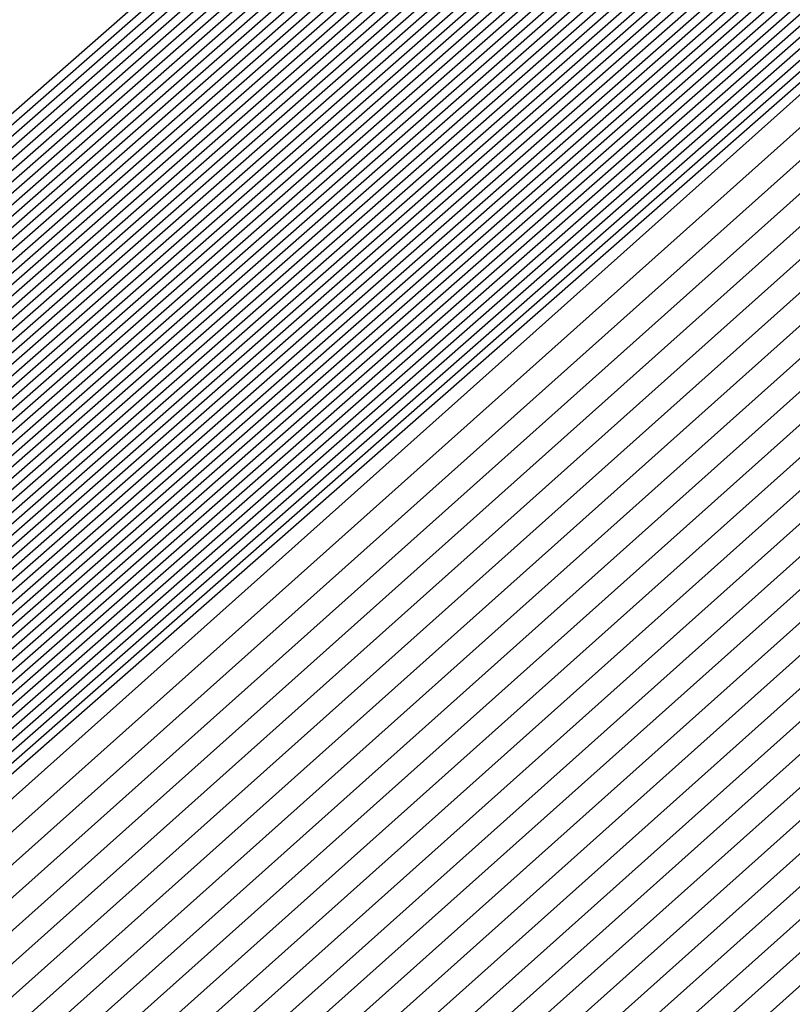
# Model space of a CAD drawing. Extents: x 3249832 to 3255657, y 13789405 to 13793316.
# Tile 860 of 1056: x 3253210.1922 to 3253210.2589, y 13791259.0105 to 13791259.0955. Entities that reach past the tile are written whole.
import ezdxf

# ---------------------------------------------------------------- set-up
doc = ezdxf.new("R2010")
doc.units = 0
doc.header["$LTSCALE"] = 100
doc.header["$MEASUREMENT"] = 0
for name, color, linetype in [('GRATIO_03231_CON', 1, 'CONTINUOUS'), ('GRATIO_0323_ICON', 1, 'CONTINUOUS'), ('TARGETS_EAST', 7, 'CONTINUOUS')]:
    doc.layers.add(name, color=color, linetype=linetype)

# ---------------------------------------------------------------- blocks, each defined once
blk = doc.blocks.new('Gratio_032316_contours')
at = {"layer": 'GRATIO_03231_CON', "color": 5, "linetype": 'Continuous', "flags": 128}
for points in [[(3253196.577061, 13791247.036147), (3253203.471051, 13791253.193803), (3253218.759506, 13791266.601258), (3253234.069714, 13791279.984133), (3253242.887716, 13791287.686623), (3253246.134624, 13791290.527313), (3253246.590308, 13791290.943375), (3253246.980833, 13791291.325315), (3253249.817023, 13791293.876967), (3253257.555891, 13791300.755497), (3253271.430682, 13791313.032305), (3253287.77957, 13791327.435736), (3253301.716954, 13791339.608371)], [(3253196.710569, 13791247.152543), (3253203.58621, 13791253.293811), (3253218.83398, 13791266.665582), (3253234.103448, 13791280.012829), (3253242.898008, 13791287.694797), (3253246.136358, 13791290.527838), (3253246.591022, 13791290.942579), (3253246.974128, 13791291.317211), (3253249.756224, 13791293.820178), (3253257.347461, 13791300.567486), (3253270.957567, 13791312.610093), (3253286.994572, 13791326.738755), (3253300.666077, 13791338.679176)], [(3253196.844077, 13791247.26894), (3253203.701371, 13791253.393818), (3253218.908454, 13791266.729905), (3253234.137183, 13791280.041526), (3253242.9083, 13791287.702971), (3253246.138093, 13791290.528363), (3253246.591735, 13791290.941783), (3253246.967422, 13791291.309107), (3253249.695424, 13791293.763388), (3253257.139032, 13791300.379476), (3253270.484453, 13791312.187881), (3253286.209573, 13791326.041774), (3253299.615201, 13791337.749981)], [(3253197.111093, 13791247.501735), (3253203.931691, 13791253.593836), (3253219.057401, 13791266.858547), (3253234.204654, 13791280.09892), (3253242.928884, 13791287.71932), (3253246.141561, 13791290.529414), (3253246.593162, 13791290.940191), (3253246.954011, 13791291.292898), (3253249.573825, 13791293.649809), (3253256.722172, 13791300.003456), (3253269.538223, 13791311.34346), (3253284.63958, 13791324.647813), (3253297.513447, 13791335.891592)], [(3253197.244601, 13791247.618131), (3253204.046851, 13791253.693843), (3253219.131875, 13791266.92287), (3253234.238388, 13791280.127617), (3253242.939176, 13791287.727494), (3253246.143296, 13791290.529939), (3253246.593875, 13791290.939395), (3253246.947305, 13791291.284794), (3253249.513026, 13791293.59302), (3253256.513742, 13791299.815445), (3253269.065109, 13791310.92125), (3253283.854581, 13791323.950833), (3253296.46257, 13791334.962398)], [(3253197.378109, 13791247.734529), (3253204.162012, 13791253.793851), (3253219.206348, 13791266.987193), (3253234.272124, 13791280.156313), (3253242.949468, 13791287.735668), (3253246.14503, 13791290.530465), (3253246.594589, 13791290.9386), (3253246.940599, 13791291.27669), (3253249.452226, 13791293.53623), (3253256.305312, 13791299.627435), (3253268.591994, 13791310.499038), (3253283.069583, 13791323.253852), (3253295.411694, 13791334.033204)], [(3253197.511617, 13791247.850926), (3253204.277171, 13791253.893859), (3253219.280822, 13791267.051512), (3253234.305859, 13791280.18501), (3253242.95976, 13791287.743843), (3253246.146765, 13791290.53099), (3253246.595302, 13791290.937804), (3253246.933893, 13791291.268586), (3253249.391427, 13791293.479441), (3253256.096882, 13791299.439425), (3253268.118879, 13791310.076826), (3253282.284588, 13791322.55687), (3253294.360818, 13791333.104009)], [(3253197.778633, 13791248.083719), (3253204.507492, 13791254.093876), (3253219.429769, 13791267.180159), (3253234.373329, 13791280.242404), (3253242.980343, 13791287.760191), (3253246.150233, 13791290.532041), (3253246.596729, 13791290.936212), (3253246.920482, 13791291.252377), (3253249.269828, 13791293.365862), (3253255.680023, 13791299.063404), (3253267.172648, 13791309.232405), (3253280.714591, 13791321.162909), (3253292.259064, 13791331.24562), (3253298.86322, 13791336.863506)], [(3253197.912141, 13791248.200117), (3253204.622651, 13791254.193883), (3253219.504243, 13791267.244478), (3253234.407064, 13791280.271101), (3253242.990635, 13791287.768365), (3253246.151968, 13791290.532566), (3253246.597442, 13791290.935416), (3253246.913776, 13791291.244273), (3253249.209028, 13791293.309072), (3253255.471593, 13791298.875394), (3253266.699533, 13791308.810193), (3253279.929596, 13791320.465926), (3253291.208188, 13791330.316426), (3253297.66843, 13791335.812021)], [(3253198.045649, 13791248.316514), (3253204.737812, 13791254.293891), (3253219.578716, 13791267.308801), (3253234.440798, 13791280.299798), (3253243.000927, 13791287.77654), (3253246.153702, 13791290.533091), (3253246.598156, 13791290.93462), (3253246.907071, 13791291.236168), (3253249.148229, 13791293.252283), (3253255.263163, 13791298.687384), (3253266.226419, 13791308.387983), (3253279.144597, 13791319.768946), (3253290.157311, 13791329.387232), (3253296.473639, 13791334.760535)], [(3253198.179157, 13791248.43291), (3253204.852971, 13791254.393901), (3253219.65319, 13791267.373124), (3253234.474533, 13791280.328495), (3253243.011219, 13791287.784714), (3253246.155437, 13791290.533616), (3253246.598869, 13791290.933824), (3253246.900365, 13791291.228064), (3253249.087429, 13791293.195493), (3253255.054733, 13791298.499374), (3253265.753304, 13791307.965772), (3253278.359599, 13791319.071965), (3253289.106434, 13791328.458038), (3253295.27885, 13791333.70905)], [(3253198.446173, 13791248.665705), (3253205.083292, 13791254.593916), (3253219.802137, 13791267.501766), (3253234.542003, 13791280.385889), (3253243.031803, 13791287.801062), (3253246.158905, 13791290.534667), (3253246.600296, 13791290.932232), (3253246.886954, 13791291.211856), (3253248.96583, 13791293.081914), (3253254.637874, 13791298.123353), (3253264.807075, 13791307.12135), (3253276.789604, 13791317.678004), (3253287.004681, 13791326.599649), (3253292.889269, 13791331.606079), (3253295.951331, 13791334.070942)], [(3253198.579681, 13791248.782102), (3253205.198453, 13791254.693924), (3253219.876611, 13791267.566089), (3253234.575738, 13791280.414585), (3253243.042095, 13791287.809237), (3253246.16064, 13791290.535192), (3253246.60101, 13791290.931436), (3253246.880248, 13791291.203751), (3253248.905031, 13791293.025125), (3253254.429444, 13791297.935343), (3253264.33396, 13791306.699138), (3253276.004607, 13791316.981023), (3253285.953804, 13791325.670454), (3253291.694479, 13791330.554594), (3253294.7416, 13791333.011419)], [(3253198.713189, 13791248.898498), (3253205.313612, 13791254.793933), (3253219.951085, 13791267.630412), (3253234.609474, 13791280.443283), (3253243.052387, 13791287.817411), (3253246.162374, 13791290.535718), (3253246.601723, 13791290.93064), (3253246.873542, 13791291.195647), (3253248.844232, 13791292.968335), (3253254.221014, 13791297.747333), (3253263.860844, 13791306.276928), (3253275.21961, 13791316.284043), (3253284.902928, 13791324.74126), (3253290.499689, 13791329.503109), (3253293.53187, 13791331.951897)], [(3253198.846697, 13791249.014895), (3253205.428774, 13791254.893941), (3253220.025558, 13791267.694732), (3253234.643209, 13791280.47198), (3253243.062679, 13791287.825585), (3253246.164109, 13791290.536243), (3253246.602436, 13791290.929844), (3253246.866836, 13791291.187543), (3253248.783432, 13791292.911546), (3253254.012584, 13791297.559322), (3253263.387729, 13791305.854716), (3253274.434612, 13791315.58706), (3253283.852051, 13791323.812065), (3253289.304899, 13791328.451623), (3253292.322139, 13791330.892375), (3253295.398785, 13791333.387147)], [(3253199.113713, 13791249.247691), (3253205.659094, 13791255.093956), (3253220.174506, 13791267.823378), (3253234.710679, 13791280.529373), (3253243.083262, 13791287.841934), (3253246.167577, 13791290.537293), (3253246.603863, 13791290.928252), (3253246.853425, 13791291.171334), (3253248.661833, 13791292.797967), (3253253.595725, 13791297.183302), (3253262.4415, 13791305.010294), (3253272.864616, 13791314.193099), (3253281.750298, 13791321.953677), (3253286.915319, 13791326.348653), (3253289.902678, 13791328.77333), (3253293.186926, 13791331.457682)], [(3253199.247221, 13791249.364086), (3253205.774253, 13791255.193966), (3253220.248979, 13791267.887697), (3253234.744414, 13791280.558071), (3253243.093554, 13791287.850108), (3253246.169312, 13791290.537819), (3253246.604577, 13791290.927456), (3253246.846719, 13791291.16323), (3253248.601034, 13791292.741177), (3253253.387295, 13791296.995292), (3253261.968385, 13791304.588083), (3253272.07962, 13791313.496119), (3253280.699421, 13791321.024482), (3253285.720529, 13791325.297167), (3253288.692948, 13791327.713808), (3253292.080997, 13791330.492949), (3253297.619173, 13791335.1971)], [(3253199.380729, 13791249.480484), (3253205.889415, 13791255.293974), (3253220.323453, 13791267.95202), (3253234.778148, 13791280.586767), (3253243.103846, 13791287.858282), (3253246.171046, 13791290.538344), (3253246.60529, 13791290.92666), (3253246.840014, 13791291.155126), (3253248.540234, 13791292.684388), (3253253.178865, 13791296.807282), (3253261.495269, 13791304.165872), (3253271.294621, 13791312.799138), (3253279.648544, 13791320.095288), (3253284.525739, 13791324.245682), (3253287.483217, 13791326.654286), (3253290.975067, 13791329.528217), (3253296.715246, 13791334.410219)], [(3253199.514237, 13791249.596881), (3253206.004574, 13791255.393981), (3253220.397926, 13791268.016343), (3253234.811884, 13791280.615464), (3253243.114138, 13791287.866456), (3253246.172781, 13791290.538869), (3253246.606003, 13791290.925864), (3253246.833308, 13791291.147021), (3253248.479435, 13791292.627598), (3253252.970435, 13791296.619271), (3253261.022155, 13791303.743661), (3253270.509624, 13791312.102158), (3253278.597668, 13791319.166094), (3253283.330949, 13791323.194197), (3253286.273487, 13791325.594763), (3253289.869138, 13791328.563484), (3253295.81132, 13791333.62334)], [(3253199.781252, 13791249.829674), (3253206.234894, 13791255.593998), (3253220.546874, 13791268.144986), (3253234.879353, 13791280.672858), (3253243.134722, 13791287.882805), (3253246.176249, 13791290.53992), (3253246.60743, 13791290.924272), (3253246.819896, 13791291.130813), (3253248.357836, 13791292.514019), (3253252.553575, 13791296.243251), (3253260.075926, 13791302.899239), (3253268.939629, 13791310.708195), (3253276.495915, 13791317.307705), (3253280.941369, 13791321.091226), (3253283.854026, 13791323.475719), (3253287.657279, 13791326.63402), (3253294.003467, 13791332.049579)], [(3253199.91476, 13791249.946072), (3253206.350054, 13791255.694006), (3253220.621347, 13791268.209309), (3253234.913089, 13791280.701555), (3253243.145014, 13791287.890979), (3253246.177984, 13791290.540445), (3253246.608144, 13791290.923477), (3253246.813191, 13791291.122709), (3253248.297036, 13791292.45723), (3253252.345146, 13791296.055241), (3253259.60281, 13791302.477028), (3253268.154633, 13791310.011214), (3253275.445038, 13791316.37851), (3253279.746579, 13791320.03974), (3253282.644295, 13791322.416197), (3253286.55135, 13791325.669287), (3253293.099541, 13791331.2627), (3253300.795214, 13791337.869235)], [(3253200.048268, 13791250.062469), (3253206.465215, 13791255.794014), (3253220.695821, 13791268.273632), (3253234.946824, 13791280.730252), (3253243.155306, 13791287.899153), (3253246.179718, 13791290.540971), (3253246.608857, 13791290.922681), (3253246.806485, 13791291.114604), (3253248.236237, 13791292.40044), (3253252.136716, 13791295.86723), (3253259.129695, 13791302.054816), (3253267.369634, 13791309.314234), (3253274.394161, 13791315.449316), (3253278.551789, 13791318.988255), (3253281.434565, 13791321.356674), (3253285.44542, 13791324.704555), (3253292.195614, 13791330.475819), (3253300.12972, 13791337.290156)], [(3253200.181776, 13791250.178867), (3253206.580374, 13791255.894021), (3253220.770295, 13791268.337951), (3253234.980558, 13791280.758949), (3253243.165597, 13791287.907327), (3253246.181453, 13791290.541496), (3253246.609571, 13791290.921885), (3253246.799779, 13791291.1065), (3253248.175437, 13791292.34365), (3253251.928286, 13791295.67922), (3253258.656581, 13791301.632605), (3253266.584637, 13791308.617253), (3253273.343284, 13791314.520121), (3253277.356999, 13791317.93677), (3253280.224834, 13791320.297152), (3253284.339491, 13791323.739822), (3253291.291688, 13791329.688939), (3253299.464229, 13791336.711079)], [(3253200.448792, 13791250.41166), (3253206.810695, 13791256.094039), (3253220.919242, 13791268.466597), (3253235.048029, 13791280.816343), (3253243.186181, 13791287.923676), (3253246.184922, 13791290.542546), (3253246.610997, 13791290.920293), (3253246.786368, 13791291.090291), (3253248.053838, 13791292.230072), (3253251.511426, 13791295.3032), (3253257.71035, 13791300.788183), (3253265.014642, 13791307.223292), (3253271.241531, 13791312.661733), (3253274.967419, 13791315.833799), (3253277.805373, 13791318.178108), (3253282.127631, 13791321.810358), (3253289.483835, 13791328.115179), (3253298.133244, 13791335.552923)], [(3253200.5823, 13791250.528057), (3253206.925856, 13791256.194046), (3253220.993715, 13791268.530917), (3253235.081764, 13791280.845039), (3253243.196473, 13791287.93185), (3253246.186656, 13791290.543072), (3253246.611711, 13791290.919497), (3253246.779662, 13791291.082187), (3253247.993039, 13791292.173282), (3253251.302996, 13791295.11519), (3253257.237236, 13791300.365972), (3253264.229644, 13791306.52631), (3253270.190655, 13791311.732538), (3253273.772629, 13791314.782314), (3253276.595643, 13791317.118585), (3253281.021702, 13791320.845625), (3253288.579908, 13791327.328299), (3253297.467752, 13791334.973846)], [(3253200.715808, 13791250.644455), (3253207.041015, 13791256.294056), (3253221.068189, 13791268.59524), (3253235.115498, 13791280.873737), (3253243.206765, 13791287.940024), (3253246.18839, 13791290.543597), (3253246.612424, 13791290.918701), (3253246.772956, 13791291.074083), (3253247.93224, 13791292.116492), (3253251.094567, 13791294.927179), (3253256.764121, 13791299.943761), (3253263.444647, 13791305.82933), (3253269.139778, 13791310.803344), (3253272.577839, 13791313.730828), (3253275.385912, 13791316.059063), (3253279.915773, 13791319.880893), (3253287.675982, 13791326.541418), (3253296.802261, 13791334.394769)], [(3253200.849316, 13791250.760851), (3253207.156176, 13791256.394064), (3253221.142663, 13791268.659563), (3253235.149234, 13791280.902434), (3253243.217057, 13791287.948199), (3253246.190125, 13791290.544122), (3253246.613138, 13791290.917905), (3253246.766251, 13791291.065979), (3253247.87144, 13791292.059703), (3253250.886137, 13791294.739169), (3253256.291006, 13791299.52155), (3253262.659648, 13791305.132348), (3253268.088901, 13791309.87415), (3253271.383048, 13791312.679343), (3253274.176182, 13791314.999541), (3253278.809843, 13791318.91616), (3253286.772056, 13791325.754539), (3253296.136767, 13791333.81569)], [(3253201.116332, 13791250.993646), (3253207.386497, 13791256.594079), (3253221.29161, 13791268.788205), (3253235.216703, 13791280.959827), (3253243.237641, 13791287.964547), (3253246.193594, 13791290.545173), (3253246.614564, 13791290.916313), (3253246.752839, 13791291.04977), (3253247.749841, 13791291.946124), (3253250.469277, 13791294.363148), (3253255.344776, 13791298.677128), (3253261.089654, 13791303.738387), (3253265.987148, 13791308.015761), (3253268.993468, 13791310.576372), (3253271.756721, 13791312.880496), (3253276.597984, 13791316.986696), (3253284.964203, 13791324.180778), (3253294.805784, 13791332.657536)], [(3253201.24984, 13791251.110043), (3253207.501656, 13791256.694088), (3253221.366084, 13791268.852528), (3253235.250439, 13791280.988525), (3253243.247933, 13791287.972721), (3253246.195328, 13791290.545698), (3253246.615278, 13791290.915517), (3253246.746134, 13791291.041666), (3253247.689042, 13791291.889334), (3253250.260847, 13791294.175138), (3253254.871662, 13791298.254917), (3253260.304656, 13791303.041406), (3253264.936271, 13791307.086566), (3253267.798678, 13791309.524887), (3253270.54699, 13791311.820974), (3253275.492055, 13791316.021963), (3253284.060277, 13791323.393899), (3253294.140291, 13791332.078457)], [(3253201.383348, 13791251.226439), (3253207.616817, 13791256.794096), (3253221.440557, 13791268.916851), (3253235.284174, 13791281.017221), (3253243.258224, 13791287.980896), (3253246.197062, 13791290.546223), (3253246.615991, 13791290.914721), (3253246.739428, 13791291.033562), (3253247.628242, 13791291.832545), (3253250.052417, 13791293.987128), (3253254.398546, 13791297.832706), (3253259.519659, 13791302.344425), (3253263.885395, 13791306.157372), (3253266.603888, 13791308.473402), (3253269.33726, 13791310.761452), (3253274.386125, 13791315.057231), (3253283.156349, 13791322.607018), (3253293.474799, 13791331.49938)], [(3253201.516856, 13791251.342836), (3253207.731977, 13791256.894104), (3253221.515031, 13791268.98117), (3253235.317908, 13791281.045918), (3253243.268516, 13791287.98907), (3253246.198797, 13791290.546749), (3253246.616705, 13791290.913925), (3253246.732722, 13791291.025457), (3253247.567443, 13791291.775755), (3253249.843988, 13791293.799118), (3253253.925432, 13791297.410495), (3253258.734661, 13791301.647445), (3253262.834518, 13791305.228178), (3253265.409098, 13791307.421916), (3253268.127529, 13791309.701929), (3253273.280196, 13791314.092498), (3253282.252423, 13791321.820138), (3253292.809306, 13791330.920303), (3253301.810882, 13791338.630682)], [(3253201.783872, 13791251.575631), (3253207.962297, 13791257.094121), (3253221.663978, 13791269.109817), (3253235.385379, 13791281.103312), (3253243.2891, 13791288.005418), (3253246.202266, 13791290.547799), (3253246.618132, 13791290.912333), (3253246.719311, 13791291.009249), (3253247.445844, 13791291.662176), (3253249.427128, 13791293.423097), (3253252.979202, 13791296.566073), (3253257.164667, 13791300.253483), (3253260.732765, 13791303.369789), (3253263.019518, 13791305.318945), (3253265.708069, 13791307.582885), (3253271.068337, 13791312.163033), (3253280.44457, 13791320.246378), (3253291.478323, 13791329.762148), (3253300.885471, 13791337.825133)], [(3253201.91738, 13791251.692027), (3253208.077456, 13791257.194129), (3253221.738452, 13791269.174136), (3253235.419113, 13791281.132009), (3253243.299392, 13791288.013593), (3253246.204, 13791290.548325), (3253246.618845, 13791290.911537), (3253246.712605, 13791291.001144), (3253247.385044, 13791291.605387), (3253249.218698, 13791293.235087), (3253252.506087, 13791296.143862), (3253256.379669, 13791299.556502), (3253259.681888, 13791302.440594), (3253261.824728, 13791304.26746), (3253264.498338, 13791306.523363), (3253269.962407, 13791311.198301), (3253279.540643, 13791319.459498), (3253290.812829, 13791329.183071), (3253300.422766, 13791337.422359)], [(3253202.050886, 13791251.808424), (3253208.192618, 13791257.294136), (3253221.812925, 13791269.238459), (3253235.452849, 13791281.160706), (3253243.309684, 13791288.021767), (3253246.205734, 13791290.54885), (3253246.619558, 13791290.910741), (3253246.705899, 13791290.99304), (3253247.324245, 13791291.548597), (3253249.010269, 13791293.047077), (3253252.032972, 13791295.72165), (3253255.594672, 13791298.859521), (3253258.631011, 13791301.5114), (3253260.629938, 13791303.215975), (3253263.288608, 13791305.46384), (3253268.856478, 13791310.233569), (3253278.636718, 13791318.672617), (3253290.147338, 13791328.603992), (3253299.96006, 13791337.019585)], [(3253222.189727, 13791268.956195), (3253208.471011, 13791257.206985), (3253202.184394, 13791251.924823), (3253202.184394, 13791251.924822), (3253208.307777, 13791257.394144), (3253221.887399, 13791269.302782)], [(3253222.336854, 13791269.086923), (3253208.700353, 13791257.408126), (3253202.451409, 13791252.157615), (3253202.45141, 13791252.157615), (3253208.538097, 13791257.594161), (3253222.036346, 13791269.431424)], [(3253222.410417, 13791269.152286), (3253208.815023, 13791257.508695), (3253202.584921, 13791252.274011), (3253202.584918, 13791252.274013), (3253208.653258, 13791257.694169), (3253222.11082, 13791269.495747)], [(3253222.483981, 13791269.217651), (3253208.92969, 13791257.609264), (3253202.718428, 13791252.390411), (3253202.718426, 13791252.39041), (3253208.768418, 13791257.794177), (3253222.185294, 13791269.560071)], [(3253222.557544, 13791269.283014), (3253209.044361, 13791257.709832), (3253202.851936, 13791252.506807), (3253202.851934, 13791252.506806), (3253208.883579, 13791257.894186), (3253222.259767, 13791269.62439)], [(3253222.704671, 13791269.413741), (3253209.273702, 13791257.91097), (3253203.118951, 13791252.739602), (3253203.11895, 13791252.739601), (3253209.113899, 13791258.094202), (3253222.408715, 13791269.753036)], [(3253222.778233, 13791269.479104), (3253209.388373, 13791258.011542), (3253203.252459, 13791252.855998), (3253203.252458, 13791252.855998), (3253209.229059, 13791258.194209), (3253222.483188, 13791269.817355)], [(3253222.851796, 13791269.544469), (3253209.503043, 13791258.112111), (3253203.385966, 13791252.972394), (3253203.385966, 13791252.972394), (3253209.34422, 13791258.294219), (3253222.557662, 13791269.881678)], [(3253222.92536, 13791269.609832), (3253209.617714, 13791258.21268), (3253203.519474, 13791253.08879), (3253203.519474, 13791253.088791), (3253209.459379, 13791258.394226), (3253222.632135, 13791269.946001)], [(3253294.555932, 13791331.784818), (3253282.651333, 13791321.302735), (3253268.603203, 13791309.014447), (3253256.633797, 13791298.600272), (3253249.913733, 13791292.816087), (3253247.407106, 13791290.719974), (3253247.026376, 13791290.445568), (3253246.628672, 13791290.097267), (3253243.849802, 13791287.662521), (3253236.270245, 13791281.099544), (3253223.072487, 13791269.740559), (3253209.847055, 13791258.413819), (3253203.786489, 13791253.321586), (3253203.78649, 13791253.321586), (3253209.689707, 13791258.594234), (3253222.78114, 13791270.074575), (3253235.891608, 13791281.53353), (3253243.79641, 13791288.432975), (3253249.048806, 13791292.998606), (3253256.146548, 13791299.147074), (3253268.135158, 13791309.529006), (3253282.251274, 13791321.730918), (3253294.279297, 13791332.073309)], [(3253294.303412, 13791331.566983), (3253282.46184, 13791321.140397), (3253268.488083, 13791308.917171), (3253256.582029, 13791298.558148), (3253249.897517, 13791292.804611), (3253247.40414, 13791290.719612), (3253247.02543, 13791290.446644), (3253246.629001, 13791290.099378), (3253243.858784, 13791287.672183), (3253236.302787, 13791281.129602), (3253223.14605, 13791269.805922), (3253209.961726, 13791258.514388), (3253203.919997, 13791253.437981), (3253203.919998, 13791253.437982), (3253209.804872, 13791258.694236), (3253222.855652, 13791270.138852), (3253235.925472, 13791281.562076), (3253243.805117, 13791288.439206), (3253249.036009, 13791292.985734), (3253256.097231, 13791299.102201), (3253268.022476, 13791309.42905), (3253282.06389, 13791321.566318), (3253294.028242, 13791331.853946)], [(3253294.050892, 13791331.349147), (3253282.272347, 13791320.978058), (3253268.372959, 13791308.819897), (3253256.53026, 13791298.516025), (3253249.8813, 13791292.793135), (3253247.401173, 13791290.719249), (3253247.024485, 13791290.447721), (3253246.629331, 13791290.101489), (3253243.867765, 13791287.681844), (3253236.335328, 13791281.15966), (3253223.219613, 13791269.871285), (3253210.076396, 13791258.614957), (3253204.053508, 13791253.554381), (3253204.053506, 13791253.554379), (3253209.920037, 13791258.79424), (3253222.930167, 13791270.20313), (3253235.959336, 13791281.590624), (3253243.813823, 13791288.445438), (3253249.023211, 13791292.972861), (3253256.047914, 13791299.057326), (3253267.909792, 13791309.329092), (3253281.876511, 13791321.401718), (3253293.777187, 13791331.634584)], [(3253293.798373, 13791331.131311), (3253282.082854, 13791320.815718), (3253268.257836, 13791308.722622), (3253256.478491, 13791298.473901), (3253249.865083, 13791292.781659), (3253247.398206, 13791290.718887), (3253247.023539, 13791290.448797), (3253246.629661, 13791290.1036), (3253243.876746, 13791287.691505), (3253236.367871, 13791281.189718), (3253223.293177, 13791269.93665), (3253210.191067, 13791258.715525), (3253204.187016, 13791253.670777), (3253204.187014, 13791253.670777), (3253210.035202, 13791258.894242), (3253223.004679, 13791270.267407), (3253235.993201, 13791281.619171), (3253243.82253, 13791288.45167), (3253249.010414, 13791292.959989), (3253255.998597, 13791299.012453), (3253267.79711, 13791309.229136), (3253281.689131, 13791321.237116), (3253293.526131, 13791331.41522)], [(3253281.703867, 13791320.491041), (3253268.027588, 13791308.528072), (3253256.374954, 13791298.389654), (3253249.83265, 13791292.758707), (3253247.392273, 13791290.718163), (3253247.021649, 13791290.45095), (3253246.63032, 13791290.107823), (3253243.894709, 13791287.710827), (3253236.432955, 13791281.249833), (3253223.440304, 13791270.067378), (3253210.420408, 13791258.916665), (3253204.454031, 13791253.903573), (3253204.45403, 13791253.90357), (3253210.265496, 13791259.094286), (3253223.15342, 13791270.396274), (3253236.059978, 13791281.677323), (3253243.494674, 13791288.169109), (3253246.236293, 13791290.558915), (3253246.630942, 13791290.897916), (3253246.976878, 13791291.192818), (3253249.380962, 13791293.27243), (3253255.902209, 13791298.921086), (3253267.57241, 13791309.028745), (3253281.314456, 13791320.907856)], [(3253281.514374, 13791320.328701), (3253267.912464, 13791308.430798), (3253256.323186, 13791298.34753), (3253249.816433, 13791292.747232), (3253247.389307, 13791290.7178), (3253247.020703, 13791290.452026), (3253246.63065, 13791290.109934), (3253243.90369, 13791287.720489), (3253236.465497, 13791281.279891), (3253223.513867, 13791270.132741), (3253210.535079, 13791259.017233), (3253204.587539, 13791254.019969), (3253204.587538, 13791254.019968), (3253210.380657, 13791259.194295), (3253223.22789, 13791270.460601), (3253236.093697, 13791281.706031), (3253243.504926, 13791288.177315), (3253246.237927, 13791290.559532), (3253246.631434, 13791290.897348), (3253246.975681, 13791291.190435), (3253249.366914, 13791293.25849), (3253255.852885, 13791298.876217), (3253267.459724, 13791308.928789), (3253281.127076, 13791320.743256)], [(3253281.324881, 13791320.166363), (3253267.797344, 13791308.333522), (3253256.271417, 13791298.305406), (3253249.800217, 13791292.735756), (3253247.38634, 13791290.717438), (3253247.019758, 13791290.453103), (3253246.630979, 13791290.112045), (3253243.912671, 13791287.73015), (3253236.498039, 13791281.309949), (3253223.587429, 13791270.198103), (3253210.64975, 13791259.117804), (3253204.721046, 13791254.136365), (3253204.721046, 13791254.136365), (3253210.495817, 13791259.294303), (3253223.302356, 13791270.524924), (3253236.127417, 13791281.734739), (3253243.515178, 13791288.185521), (3253246.239562, 13791290.56015), (3253246.631926, 13791290.896781), (3253246.974483, 13791291.188052), (3253249.352866, 13791293.24455), (3253255.803561, 13791298.831348), (3253267.347038, 13791308.828835), (3253280.939697, 13791320.578654)], [(3253281.135387, 13791320.004024), (3253267.68222, 13791308.236247), (3253256.219649, 13791298.263283), (3253249.784, 13791292.72428), (3253247.383374, 13791290.717076), (3253247.018812, 13791290.454179), (3253246.631309, 13791290.114156), (3253243.921652, 13791287.739811), (3253236.530581, 13791281.340006), (3253223.660992, 13791270.263468), (3253210.76442, 13791259.218373), (3253204.854554, 13791254.25276), (3253204.854554, 13791254.252763), (3253210.610976, 13791259.394313), (3253223.376826, 13791270.589251), (3253236.161137, 13791281.763447), (3253243.52543, 13791288.193726), (3253246.241196, 13791290.560768), (3253246.632418, 13791290.896213), (3253246.973286, 13791291.185668), (3253249.338818, 13791293.230609), (3253255.754237, 13791298.786479), (3253267.234354, 13791308.728879), (3253280.752313, 13791320.414054)], [(3253267.451973, 13791308.041697), (3253256.116111, 13791298.179035), (3253249.751567, 13791292.701328), (3253247.377441, 13791290.716351), (3253247.016922, 13791290.456332), (3253246.631968, 13791290.118378), (3253243.939615, 13791287.759133), (3253236.595665, 13791281.400121), (3253223.808119, 13791270.394196), (3253210.993761, 13791259.419512), (3253205.121569, 13791254.485556), (3253205.12157, 13791254.485556), (3253210.841294, 13791259.59433), (3253223.525766, 13791270.717901), (3253236.228576, 13791281.820863), (3253243.545933, 13791288.210138), (3253246.244464, 13791290.562004), (3253246.633402, 13791290.895078), (3253246.970892, 13791291.180901), (3253249.310721, 13791293.202729), (3253255.655588, 13791298.696741), (3253267.008982, 13791308.528971)], [(3253267.336849, 13791307.944423), (3253256.064342, 13791298.136912), (3253249.73535, 13791292.689852), (3253247.374474, 13791290.715989), (3253247.015976, 13791290.457408), (3253246.632298, 13791290.120489), (3253243.948596, 13791287.768794), (3253236.628207, 13791281.430179), (3253223.881683, 13791270.459559), (3253211.108432, 13791259.520081), (3253205.255077, 13791254.601952), (3253205.255078, 13791254.601953), (3253210.956454, 13791259.694338), (3253223.600232, 13791270.782228), (3253236.262295, 13791281.84957), (3253243.556185, 13791288.218343), (3253246.246098, 13791290.562622), (3253246.633894, 13791290.89451), (3253246.969694, 13791291.178518), (3253249.296673, 13791293.188789), (3253255.606265, 13791298.651872), (3253266.896298, 13791308.429015)], [(3253267.221725, 13791307.847149), (3253256.012575, 13791298.094788), (3253249.719134, 13791292.678376), (3253247.371507, 13791290.715627), (3253247.015031, 13791290.458484), (3253246.632628, 13791290.1226), (3253243.957577, 13791287.778456), (3253236.66075, 13791281.460237), (3253223.955246, 13791270.524922), (3253211.223103, 13791259.62065), (3253205.388584, 13791254.718352), (3253205.388586, 13791254.718351), (3253211.071615, 13791259.794345), (3253223.674701, 13791270.846551), (3253236.296016, 13791281.878279), (3253243.566437, 13791288.226549), (3253246.247732, 13791290.56324), (3253246.634385, 13791290.893942), (3253246.968497, 13791291.176134), (3253249.282624, 13791293.174848), (3253255.55694, 13791298.607003), (3253266.783612, 13791308.329061)], [(3253267.106605, 13791307.749872), (3253255.960806, 13791298.052664), (3253249.702917, 13791292.6669), (3253247.368541, 13791290.715265), (3253247.014086, 13791290.459561), (3253246.632957, 13791290.124712), (3253243.966559, 13791287.788117), (3253236.693292, 13791281.490295), (3253224.02881, 13791270.590287), (3253211.337773, 13791259.72122), (3253205.522092, 13791254.834748), (3253205.522094, 13791254.834746), (3253211.186774, 13791259.894355), (3253223.749171, 13791270.910878), (3253236.329735, 13791281.906987), (3253243.576689, 13791288.234755), (3253246.249366, 13791290.563858), (3253246.634877, 13791290.893375), (3253246.9673, 13791291.173751), (3253249.268576, 13791293.160908), (3253255.507616, 13791298.562134), (3253266.670926, 13791308.229105)], [(3253266.876357, 13791307.555324), (3253255.857268, 13791297.968417), (3253249.670483, 13791292.643948), (3253247.362608, 13791290.71454), (3253247.012195, 13791290.461714), (3253246.633616, 13791290.128934), (3253243.984521, 13791287.807439), (3253236.758376, 13791281.55041), (3253224.175936, 13791270.721014), (3253211.567115, 13791259.922358), (3253205.789111, 13791255.067539), (3253205.78911, 13791255.067541), (3253211.417093, 13791260.094372), (3253223.898111, 13791271.039528), (3253236.397174, 13791281.964402), (3253243.597192, 13791288.251166), (3253246.252634, 13791290.565094), (3253246.635861, 13791290.892239), (3253246.964905, 13791291.168984), (3253249.240479, 13791293.133027), (3253255.408968, 13791298.472396), (3253266.445556, 13791308.029197)], [(3253266.761233, 13791307.458048), (3253255.8055, 13791297.926293), (3253249.654267, 13791292.632473), (3253247.359641, 13791290.714178), (3253247.011249, 13791290.46279), (3253246.633946, 13791290.131045), (3253243.993502, 13791287.8171), (3253236.790918, 13791281.580467), (3253224.2495, 13791270.786377), (3253211.681785, 13791260.022928), (3253205.922618, 13791255.183939), (3253205.922618, 13791255.183939), (3253211.532252, 13791260.19438), (3253223.972577, 13791271.103855), (3253236.430893, 13791281.993111), (3253243.607444, 13791288.259371), (3253246.254268, 13791290.565712), (3253246.636353, 13791290.891671), (3253246.963708, 13791291.166601), (3253249.226431, 13791293.119087), (3253255.359643, 13791298.427527), (3253266.33287, 13791307.929241)], [(3253266.64611, 13791307.360774), (3253255.753731, 13791297.884169), (3253249.63805, 13791292.620997), (3253247.356675, 13791290.713816), (3253247.010304, 13791290.463866), (3253246.634276, 13791290.133156), (3253244.002484, 13791287.826761), (3253236.82346, 13791281.610525), (3253224.323063, 13791270.85174), (3253211.796456, 13791260.123497), (3253206.056126, 13791255.300335), (3253206.056126, 13791255.300335), (3253211.647411, 13791260.294389), (3253224.047047, 13791271.168178), (3253236.464614, 13791282.021819), (3253243.617696, 13791288.267577), (3253246.255902, 13791290.566329), (3253246.636845, 13791290.891104), (3253246.962511, 13791291.164217), (3253249.212383, 13791293.105147), (3253255.310319, 13791298.382658), (3253266.220186, 13791307.829287)], [(3253266.530986, 13791307.263499), (3253255.701962, 13791297.842046), (3253249.621834, 13791292.609521), (3253247.353708, 13791290.713453), (3253247.009359, 13791290.464943), (3253246.634605, 13791290.135267), (3253244.011465, 13791287.836423), (3253236.856002, 13791281.640583), (3253224.396627, 13791270.917105), (3253211.911126, 13791260.224066), (3253206.189634, 13791255.416731), (3253206.189634, 13791255.416732), (3253211.762573, 13791260.394397), (3253224.121517, 13791271.232505), (3253236.498333, 13791282.050527), (3253243.627948, 13791288.275783), (3253246.257536, 13791290.566947), (3253246.637337, 13791290.890536), (3253246.961314, 13791291.161834), (3253249.198335, 13791293.091206), (3253255.260994, 13791298.337789), (3253266.1075, 13791307.729333)], [(3253266.300742, 13791307.068949), (3253255.598426, 13791297.757798), (3253249.5894, 13791292.586569), (3253247.347775, 13791290.712729), (3253247.007468, 13791290.467095), (3253246.635265, 13791290.139489), (3253244.029427, 13791287.855745), (3253236.921086, 13791281.700698), (3253224.543752, 13791271.047831), (3253212.140468, 13791260.425205), (3253206.456649, 13791255.649527), (3253206.45665, 13791255.649527), (3253211.992891, 13791260.594414), (3253224.270456, 13791271.361155), (3253236.565772, 13791282.107943), (3253243.648451, 13791288.292194), (3253246.260804, 13791290.568183), (3253246.638321, 13791290.889401), (3253246.958919, 13791291.157067), (3253249.170238, 13791293.063326), (3253255.162346, 13791298.248051), (3253265.88213, 13791307.529423)], [(3253266.185618, 13791306.971675), (3253255.546657, 13791297.715675), (3253249.573183, 13791292.575093), (3253247.344808, 13791290.712367), (3253247.006522, 13791290.468172), (3253246.635594, 13791290.141601), (3253244.038409, 13791287.865406), (3253236.953628, 13791281.730756), (3253224.617315, 13791271.113195), (3253212.255138, 13791260.525774), (3253206.590156, 13791255.765923), (3253206.590158, 13791255.765923), (3253212.10805, 13791260.694424), (3253224.344922, 13791271.425478), (3253236.599492, 13791282.136651), (3253243.658703, 13791288.3004), (3253246.262438, 13791290.568801), (3253246.638812, 13791290.888833), (3253246.957722, 13791291.154684), (3253249.15619, 13791293.049385), (3253255.113022, 13791298.203182), (3253265.769445, 13791307.429467)], [(3253266.070494, 13791306.874399), (3253255.494888, 13791297.673551), (3253249.556967, 13791292.563617), (3253247.341842, 13791290.712004), (3253247.005577, 13791290.469248), (3253246.635924, 13791290.143712), (3253244.04739, 13791287.875067), (3253236.98617, 13791281.760814), (3253224.690879, 13791271.178558), (3253212.369809, 13791260.626345), (3253206.723664, 13791255.882318), (3253206.723666, 13791255.88232), (3253212.22321, 13791260.794431), (3253224.419392, 13791271.489805), (3253236.633212, 13791282.165358), (3253243.668955, 13791288.308605), (3253246.264072, 13791290.569419), (3253246.639304, 13791290.888265), (3253246.956524, 13791291.1523), (3253249.142141, 13791293.035445), (3253255.063697, 13791298.158313), (3253265.656759, 13791307.329513)], [(3253265.955372, 13791306.777124), (3253255.44312, 13791297.631427), (3253249.54075, 13791292.552141), (3253247.338875, 13791290.711642), (3253247.004632, 13791290.470325), (3253246.636254, 13791290.145823), (3253244.056371, 13791287.884728), (3253237.018712, 13791281.790872), (3253224.764442, 13791271.243923), (3253212.48448, 13791260.726913), (3253206.857172, 13791255.998718), (3253206.857174, 13791255.998718), (3253212.338369, 13791260.894441), (3253224.493862, 13791271.554128), (3253236.666931, 13791282.194066), (3253243.679207, 13791288.316811), (3253246.265706, 13791290.570037), (3253246.639796, 13791290.887697), (3253246.955327, 13791291.149917), (3253249.128093, 13791293.021505), (3253255.014373, 13791298.113444), (3253265.544075, 13791307.229559)], [(3253265.725125, 13791306.582574), (3253255.339583, 13791297.54718), (3253249.508317, 13791292.52919), (3253247.332942, 13791290.710918), (3253247.002741, 13791290.472477), (3253246.636913, 13791290.150045), (3253244.074334, 13791287.904051), (3253237.083796, 13791281.850986), (3253224.911569, 13791271.374649), (3253212.713817, 13791260.928053), (3253207.124191, 13791256.23151), (3253207.12419, 13791256.231511), (3253212.568689, 13791261.094458), (3253224.642801, 13791271.682782), (3253236.73437, 13791282.251483), (3253243.69971, 13791288.333222), (3253246.268975, 13791290.571273), (3253246.64078, 13791290.886562), (3253246.952933, 13791291.14515), (3253249.099997, 13791292.993624), (3253254.915725, 13791298.023706), (3253265.318703, 13791307.029649)], [(3253265.610003, 13791306.4853), (3253255.287814, 13791297.505056), (3253249.4921, 13791292.517714), (3253247.329976, 13791290.710555), (3253247.001795, 13791290.473554), (3253246.637243, 13791290.152156), (3253244.083315, 13791287.913712), (3253237.116338, 13791281.881044), (3253224.985132, 13791271.440014), (3253212.828488, 13791261.028621), (3253207.257698, 13791256.34791), (3253207.257698, 13791256.347908), (3253212.683849, 13791261.194466), (3253224.717267, 13791271.747105), (3253236.76809, 13791282.28019), (3253243.709962, 13791288.341428), (3253246.270609, 13791290.571891), (3253246.641272, 13791290.885994), (3253246.951735, 13791291.142767), (3253249.085948, 13791292.979684), (3253254.8664, 13791297.978837), (3253265.206019, 13791306.929695)], [(3253265.494879, 13791306.388026), (3253255.236046, 13791297.462932), (3253249.475884, 13791292.506238), (3253247.327009, 13791290.710193), (3253247.00085, 13791290.47463), (3253246.637572, 13791290.154267), (3253244.092296, 13791287.923373), (3253237.14888, 13791281.911102), (3253225.058696, 13791271.505377), (3253212.943158, 13791261.12919), (3253207.391206, 13791256.464306), (3253207.391205, 13791256.464306), (3253212.799008, 13791261.294475), (3253224.791737, 13791271.811432), (3253236.80181, 13791282.308898), (3253243.720214, 13791288.349633), (3253246.272243, 13791290.572509), (3253246.641764, 13791290.885427), (3253246.950538, 13791291.140383), (3253249.0719, 13791292.965744), (3253254.817076, 13791297.933968), (3253265.093333, 13791306.829739)], [(3253265.379755, 13791306.290749), (3253255.184277, 13791297.420809), (3253249.459667, 13791292.494762), (3253247.324043, 13791290.709831), (3253246.999905, 13791290.475706), (3253246.637902, 13791290.156378), (3253244.101277, 13791287.933034), (3253237.181422, 13791281.94116), (3253225.132259, 13791271.570741), (3253213.057829, 13791261.229761), (3253207.524713, 13791256.580702), (3253207.524713, 13791256.580701), (3253212.914167, 13791261.394483), (3253224.866207, 13791271.875755), (3253236.83553, 13791282.337607), (3253243.730466, 13791288.357839), (3253246.273877, 13791290.573126), (3253246.642256, 13791290.884859), (3253246.949341, 13791291.138), (3253249.057852, 13791292.951803), (3253254.767752, 13791297.889098), (3253264.980647, 13791306.729784)], [(3253265.149509, 13791306.096201), (3253255.08074, 13791297.336561), (3253249.427234, 13791292.47181), (3253247.31811, 13791290.709106), (3253246.998014, 13791290.477859), (3253246.638561, 13791290.160601), (3253244.11924, 13791287.952356), (3253237.246506, 13791282.001275), (3253225.279384, 13791271.701467), (3253213.28717, 13791261.430898), (3253207.791729, 13791256.813497), (3253207.791729, 13791256.813496), (3253213.144488, 13791261.5945), (3253225.015147, 13791272.004405), (3253236.902969, 13791282.395022), (3253243.750969, 13791288.37425), (3253246.277145, 13791290.574362), (3253246.643239, 13791290.883724), (3253246.946946, 13791291.133233), (3253249.029755, 13791292.923923), (3253254.669103, 13791297.799361), (3253264.755277, 13791306.529875)], [(3253265.034385, 13791305.998925), (3253255.028971, 13791297.294438), (3253249.411017, 13791292.460334), (3253247.315143, 13791290.708744), (3253246.997068, 13791290.478935), (3253246.638891, 13791290.162712), (3253244.128221, 13791287.962018), (3253237.279049, 13791282.031333), (3253225.352948, 13791271.766832), (3253213.401841, 13791261.531469), (3253207.925236, 13791256.929893), (3253207.925237, 13791256.929894), (3253213.259647, 13791261.694508), (3253225.089613, 13791272.068732), (3253236.936688, 13791282.42373), (3253243.761221, 13791288.382456), (3253246.278779, 13791290.57498), (3253246.643731, 13791290.883156), (3253246.945749, 13791291.130849), (3253249.015707, 13791292.909983), (3253254.619779, 13791297.754491), (3253264.642591, 13791306.42992)], [(3253264.919264, 13791305.901651), (3253254.977202, 13791297.252314), (3253249.3948, 13791292.448858), (3253247.312176, 13791290.708382), (3253246.996123, 13791290.480012), (3253246.639221, 13791290.164823), (3253244.137203, 13791287.971679), (3253237.311591, 13791282.06139), (3253225.426511, 13791271.832195), (3253213.516511, 13791261.632038), (3253208.058744, 13791257.046289), (3253208.058745, 13791257.04629), (3253213.374806, 13791261.794518), (3253225.164083, 13791272.133057), (3253236.970408, 13791282.452439), (3253243.771473, 13791288.390661), (3253246.280413, 13791290.575598), (3253246.644223, 13791290.882588), (3253246.944552, 13791291.128466), (3253249.001658, 13791292.896042), (3253254.570455, 13791297.709622), (3253264.529907, 13791306.329965)]]:
    blk.add_lwpolyline(points, dxfattribs=at)
at = {"layer": 'GRATIO_0323_ICON', "color": 7, "linetype": 'Continuous', "flags": 128}
for points in [[(3253196.977585, 13791247.385338), (3253203.81653, 13791253.493826), (3253218.982927, 13791266.794228), (3253234.170919, 13791280.070222), (3253242.918592, 13791287.711146), (3253246.139827, 13791290.528889), (3253246.592449, 13791290.940987), (3253246.960716, 13791291.301003), (3253249.634624, 13791293.706599), (3253256.930602, 13791300.191466), (3253270.011338, 13791311.765671), (3253285.424578, 13791325.344794), (3253298.564324, 13791336.820787)], [(3253197.645125, 13791247.967322), (3253204.392332, 13791253.993868), (3253219.355296, 13791267.115835), (3253234.339593, 13791280.213708), (3253242.970052, 13791287.752017), (3253246.148499, 13791290.531515), (3253246.596016, 13791290.937008), (3253246.927188, 13791291.260481), (3253249.330627, 13791293.422651), (3253255.888453, 13791299.251414), (3253267.645763, 13791309.654617), (3253281.499589, 13791321.859889), (3253293.30994, 13791332.174815)], [(3253198.312665, 13791248.549307), (3253204.968133, 13791254.493908), (3253219.727664, 13791267.437447), (3253234.508269, 13791280.357192), (3253243.021511, 13791287.792888), (3253246.157171, 13791290.534142), (3253246.599583, 13791290.933028), (3253246.893659, 13791291.21996), (3253249.02663, 13791293.138704), (3253254.846303, 13791298.311363), (3253265.28019, 13791307.54356), (3253277.574602, 13791318.374985), (3253288.055557, 13791327.528843), (3253294.084059, 13791332.657565)], [(3253198.980205, 13791249.131293), (3253205.543933, 13791254.993949), (3253220.100032, 13791267.759055), (3253234.676943, 13791280.500676), (3253243.07297, 13791287.833759), (3253246.165843, 13791290.536768), (3253246.60315, 13791290.929048), (3253246.860131, 13791291.179438), (3253248.722633, 13791292.854756), (3253253.804154, 13791297.371312), (3253262.914614, 13791305.432505), (3253273.649615, 13791314.89008), (3253282.801174, 13791322.882871), (3253288.110109, 13791327.400138), (3253291.112409, 13791329.832853), (3253294.292856, 13791332.422414)], [(3253199.647745, 13791249.713279), (3253206.119735, 13791255.493989), (3253220.4724, 13791268.080666), (3253234.845619, 13791280.644161), (3253243.12443, 13791287.87463), (3253246.174515, 13791290.539395), (3253246.606717, 13791290.925068), (3253246.826602, 13791291.138917), (3253248.418635, 13791292.570809), (3253252.762005, 13791296.431261), (3253260.54904, 13791303.321449), (3253269.724626, 13791311.405175), (3253277.546791, 13791318.236899), (3253282.136159, 13791322.142711), (3253285.063756, 13791324.535241), (3253288.763208, 13791327.598752), (3253294.907393, 13791332.836459)], [(3253200.315284, 13791250.295262), (3253206.695535, 13791255.994031), (3253220.844768, 13791268.402274), (3253235.014293, 13791280.787646), (3253243.175889, 13791287.915502), (3253246.183187, 13791290.542021), (3253246.610284, 13791290.921089), (3253246.793074, 13791291.098396), (3253248.114638, 13791292.286861), (3253251.719856, 13791295.49121), (3253258.183466, 13791301.210395), (3253265.799639, 13791307.920272), (3253272.292408, 13791313.590927), (3253276.162209, 13791316.885284), (3253279.015104, 13791319.23763), (3253283.233561, 13791322.77509), (3253290.387762, 13791328.902059), (3253298.798737, 13791336.132002)], [(3253200.982824, 13791250.877248), (3253207.271336, 13791256.494071), (3253221.217136, 13791268.723886), (3253235.182969, 13791280.93113), (3253243.227349, 13791287.956373), (3253246.191859, 13791290.544648), (3253246.613851, 13791290.917109), (3253246.759545, 13791291.057874), (3253247.810641, 13791292.002913), (3253250.677707, 13791294.551159), (3253255.817891, 13791299.099339), (3253261.874652, 13791304.435368), (3253267.038025, 13791308.944955), (3253270.188258, 13791311.627858), (3253272.966451, 13791313.940019), (3253277.703914, 13791317.951428), (3253285.868129, 13791324.967658), (3253295.471276, 13791333.236613)], [(3253201.650364, 13791251.459234), (3253207.847138, 13791256.994112), (3253221.589505, 13791269.045494), (3253235.351644, 13791281.074615), (3253243.278808, 13791287.997244), (3253246.200531, 13791290.547274), (3253246.617418, 13791290.913129), (3253246.726017, 13791291.017353), (3253247.506643, 13791291.718966), (3253249.635558, 13791293.611107), (3253253.452317, 13791296.988284), (3253257.949664, 13791300.950463), (3253261.783641, 13791304.298983), (3253264.214308, 13791306.370431), (3253266.917799, 13791308.642407), (3253272.174266, 13791313.127766), (3253281.348498, 13791321.033258), (3253292.143814, 13791330.341225), (3253301.348177, 13791338.227907)], [(3253222.263291, 13791269.021558), (3253208.585682, 13791257.307554), (3253202.317902, 13791252.041219), (3253202.317902, 13791252.041219), (3253208.422938, 13791257.494154), (3253221.961873, 13791269.367105)], [(3253222.631108, 13791269.348376), (3253209.159031, 13791257.810401), (3253202.985444, 13791252.623202), (3253202.985442, 13791252.623203), (3253208.998738, 13791257.994194), (3253222.334241, 13791269.688713)], [(3253294.808451, 13791332.002654), (3253282.840827, 13791321.465075), (3253268.718327, 13791309.111721), (3253256.685565, 13791298.642396), (3253249.92995, 13791292.827563), (3253247.410073, 13791290.720336), (3253247.027321, 13791290.444492), (3253246.628342, 13791290.095156), (3253243.840821, 13791287.65286), (3253236.237703, 13791281.069487), (3253222.998923, 13791269.675195), (3253209.732385, 13791258.313249), (3253203.652982, 13791253.20519), (3253203.652982, 13791253.205189), (3253209.574542, 13791258.494232), (3253222.706628, 13791270.010298), (3253235.857744, 13791281.504982), (3253243.787703, 13791288.426743), (3253249.061604, 13791293.011479), (3253256.195865, 13791299.191949), (3253268.247842, 13791309.628962), (3253282.438653, 13791321.895519), (3253294.530352, 13791332.292673)], [(3253281.89336, 13791320.65338), (3253268.142712, 13791308.625346), (3253256.426723, 13791298.431777), (3253249.848867, 13791292.770183), (3253247.39524, 13791290.718525), (3253247.022594, 13791290.449873), (3253246.62999, 13791290.105711), (3253243.885727, 13791287.701166), (3253236.400413, 13791281.219776), (3253223.36674, 13791270.002013), (3253210.305738, 13791258.816096), (3253204.320523, 13791253.787173), (3253204.320522, 13791253.787174), (3253210.150337, 13791258.994278), (3253223.078951, 13791270.331951), (3253236.026258, 13791281.648614), (3253243.484422, 13791288.160904), (3253246.234659, 13791290.558297), (3253246.63045, 13791290.898484), (3253246.978075, 13791291.195202), (3253249.395011, 13791293.286371), (3253255.951534, 13791298.965955), (3253267.685094, 13791309.128699), (3253281.501835, 13791321.072455)], [(3253280.945894, 13791319.841684), (3253267.567096, 13791308.138973), (3253256.16788, 13791298.221159), (3253249.767783, 13791292.712804), (3253247.380407, 13791290.716714), (3253247.017867, 13791290.455255), (3253246.631639, 13791290.116267), (3253243.930634, 13791287.749472), (3253236.563123, 13791281.370064), (3253223.734556, 13791270.328831), (3253210.879091, 13791259.318942), (3253204.988061, 13791254.36916), (3253204.988062, 13791254.369158), (3253210.726135, 13791259.49432), (3253223.451296, 13791270.653578), (3253236.194856, 13791281.792155), (3253243.535681, 13791288.201932), (3253246.24283, 13791290.561386), (3253246.63291, 13791290.895645), (3253246.972089, 13791291.183285), (3253249.324769, 13791293.216669), (3253255.704912, 13791298.74161), (3253267.121668, 13791308.628925), (3253280.564934, 13791320.249454)], [(3253266.991481, 13791307.652598), (3253255.909037, 13791298.01054), (3253249.6867, 13791292.655425), (3253247.365574, 13791290.714902), (3253247.01314, 13791290.460637), (3253246.633287, 13791290.126823), (3253243.97554, 13791287.797778), (3253236.725834, 13791281.520353), (3253224.102373, 13791270.655649), (3253211.452444, 13791259.821789), (3253205.655603, 13791254.951144), (3253205.655602, 13791254.951144), (3253211.301934, 13791259.994362), (3253223.823641, 13791270.975201), (3253236.363455, 13791281.935695), (3253243.58694, 13791288.24296), (3253246.251, 13791290.564476), (3253246.635369, 13791290.892807), (3253246.966103, 13791291.171368), (3253249.254528, 13791293.146968), (3253255.458291, 13791298.517265), (3253266.558242, 13791308.129151)], [(3253266.415864, 13791307.166223), (3253255.650194, 13791297.799922), (3253249.605617, 13791292.598045), (3253247.350742, 13791290.713091), (3253247.008413, 13791290.466019), (3253246.634935, 13791290.137378), (3253244.020446, 13791287.846084), (3253236.888544, 13791281.670641), (3253224.470188, 13791270.982468), (3253212.025797, 13791260.324637), (3253206.323141, 13791255.533131), (3253206.323142, 13791255.53313), (3253211.877732, 13791260.494407), (3253224.195986, 13791271.296828), (3253236.532053, 13791282.079234), (3253243.6382, 13791288.283988), (3253246.25917, 13791290.567565), (3253246.637829, 13791290.889968), (3253246.960116, 13791291.15945), (3253249.184286, 13791293.077266), (3253255.21167, 13791298.29292), (3253265.994814, 13791307.629377)], [(3253265.840248, 13791306.67985), (3253255.391351, 13791297.589303), (3253249.524534, 13791292.540666), (3253247.335909, 13791290.71128), (3253247.003686, 13791290.471401), (3253246.636583, 13791290.147934), (3253244.065352, 13791287.894389), (3253237.051254, 13791281.820929), (3253224.838006, 13791271.309286), (3253212.59915, 13791260.827482), (3253206.990679, 13791256.115114), (3253206.990682, 13791256.115115), (3253212.45353, 13791260.994449), (3253224.568332, 13791271.618455), (3253236.700651, 13791282.222775), (3253243.689459, 13791288.325016), (3253246.267341, 13791290.570655), (3253246.640288, 13791290.88713), (3253246.95413, 13791291.147533), (3253249.114045, 13791293.007565), (3253254.965049, 13791298.068575), (3253265.431389, 13791307.129603)], [(3253265.264633, 13791306.193475), (3253255.132509, 13791297.378685), (3253249.44345, 13791292.483286), (3253247.321076, 13791290.709469), (3253246.998959, 13791290.476783), (3253246.638232, 13791290.15849), (3253244.110259, 13791287.942695), (3253237.213964, 13791281.971218), (3253225.205823, 13791271.636104), (3253213.172499, 13791261.33033), (3253207.658221, 13791256.697101), (3253207.658221, 13791256.697099), (3253213.029327, 13791261.494493), (3253224.940677, 13791271.940082), (3253236.869249, 13791282.366314), (3253243.740718, 13791288.366045), (3253246.275511, 13791290.573744), (3253246.642748, 13791290.884291), (3253246.948144, 13791291.135616), (3253249.043803, 13791292.937863), (3253254.718428, 13791297.84423), (3253264.867963, 13791306.62983)]]:
    blk.add_lwpolyline(points, dxfattribs=at)

msp = doc.modelspace()

# ---------------------------------------------------------------- block references
at = {"layer": 'TARGETS_EAST'}
msp.add_blockref('Gratio_032316_contours', (0, 0), dxfattribs=at)

doc.saveas('drawing.dxf')
